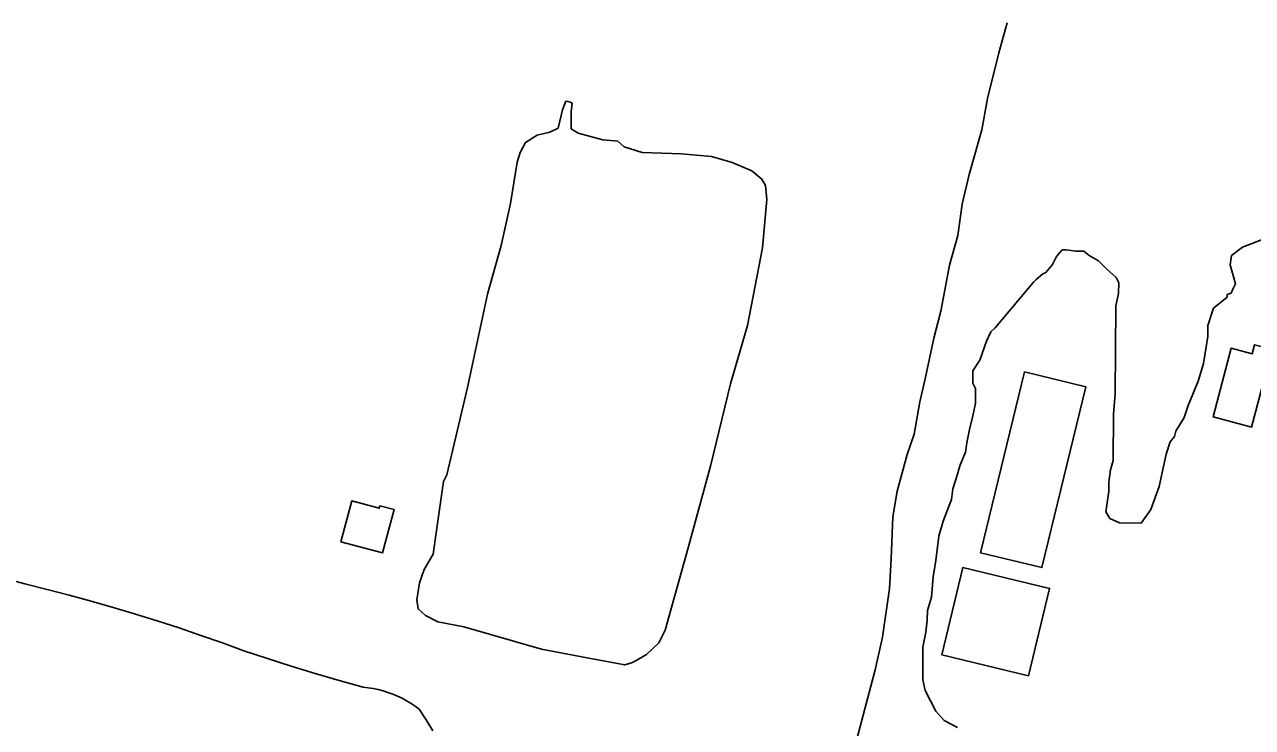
# Model space of a CAD drawing. Extents: x 3297753 to 3335611, y 652252 to 677623.
# Drawn here: x 3319667 to 3320668, y 673700 to 674273 of the extents above; entities that cross this region are included whole.
import ezdxf

# ---------------------------------------------------------------- set-up
doc = ezdxf.new("R2010")
doc.units = 0
for name, color, linetype in [('V-BLDG-OTLN', 7, 'Continuous'), ('V-ROAD-CNTR', 7, 'Continuous'), ('V-SITE-VEGE', 7, 'Continuous'), ('V-TOPO-SHOR', 7, 'Continuous')]:
    doc.layers.add(name, color=color, linetype=linetype)

msp = doc.modelspace()

# ---------------------------------------------------------------- linework, layer by layer
at = {"layer": 'V-BLDG-OTLN'}
for points in [[(3320683.6, 674008.3), (3320666.9, 673944.9), (3320635.4, 673953.2), (3320650.2, 674009.2), (3320667.4, 674004.7), (3320669.3, 674012)], [(3320446, 673842.3), (3320481.8, 673989.8), (3320531.8, 673977.6), (3320496, 673830.2)], [(3319924.4, 673851.4), (3319933.4, 673884.7), (3319955.8, 673878.7), (3319956.3, 673880.6), (3319968, 673877.5), (3319958.5, 673842.3)], [(3320414.3, 673759.1), (3320431.4, 673830.3), (3320502.2, 673813.3), (3320485.1, 673742.1)]]:
    msp.add_lwpolyline(points, close=True, dxfattribs=at)
at = {"layer": 'V-ROAD-CNTR'}
msp.add_lwpolyline([(3319999.4, 673697.1), (3319994, 673706), (3319988.4, 673714.7), (3319985.1, 673717.2), (3319981.7, 673719.5), (3319978.1, 673721.7), (3319974.4, 673723.7), (3319970.7, 673725.5), (3319966.9, 673727.1), (3319962.9, 673728.5), (3319959, 673729.8), (3319954.9, 673730.8), (3319950.9, 673731.7), (3319946.8, 673732.3), (3319942.6, 673732.8), (3319923.1, 673738.3), (3319903.6, 673744), (3319884.1, 673749.9), (3319864.8, 673756), (3319845.5, 673762.3), (3319827.9, 673768.8), (3319810.3, 673775), (3319792.6, 673781), (3319774.8, 673786.8), (3319757, 673792.3), (3319739, 673797.7), (3319721.1, 673802.8), (3319703, 673807.8), (3319685, 673812.5), (3319666.8, 673816.9), (3319626.4, 673827.9)], dxfattribs=at)
at = {"layer": 'V-SITE-VEGE'}
for p, q in [((3320460.8, 674250.2), (3320467.6, 674274.5)), ((3320451.6, 674212.7), (3320460.8, 674250.2)), ((3320446.9, 674187.3), (3320451.6, 674212.7)), ((3320436.7, 674150.9), (3320446.9, 674187.3)), ((3320430.9, 674126.7), (3320436.7, 674150.9)), ((3320427.4, 674101.2), (3320430.9, 674126.7)), ((3320420.5, 674077), (3320427.4, 674101.2)), ((3320678.4, 674099), (3320659.5, 674091.5)), ((3320512.4, 674089.4), (3320507.9, 674084)), ((3320515.7, 674089.4), (3320512.4, 674089.4)), ((3320523.5, 674088.2), (3320515.7, 674089.4)), ((3320530.1, 674088.2), (3320523.5, 674088.2)), ((3320534.5, 674084.8), (3320530.1, 674088.2)), ((3320659.5, 674091.5), (3320650.6, 674084.9)), ((3320507.9, 674084), (3320504.6, 674077.4)), ((3320542.2, 674080.3), (3320534.5, 674084.8)), ((3320548.8, 674073.6), (3320542.2, 674080.3)), ((3320650.6, 674084.9), (3320649.4, 674077.2)), ((3320413.6, 674039.5), (3320420.5, 674077)), ((3320496.8, 674069.7), (3320491.2, 674065.3)), ((3320499, 674070.8), (3320496.8, 674069.7)), ((3320504.6, 674077.4), (3320499, 674070.8)), ((3320556.4, 674066.9), (3320548.8, 674073.6)), ((3320649.4, 674077.2), (3320653.7, 674061.7)), ((3320489, 674063.1), (3320457.7, 674025.8)), ((3320491.2, 674065.3), (3320489, 674063.1)), ((3320558.6, 674062.5), (3320556.4, 674066.9)), ((3320558.5, 674053.7), (3320558.6, 674062.5)), ((3320653.7, 674061.7), (3320651.5, 674057.3)), ((3320556.2, 674043.7), (3320558.5, 674053.7)), ((3320647, 674050.7), (3320635.8, 674041.9)), ((3320650.3, 674054), (3320647, 674052.9)), ((3320647, 674052.9), (3320647, 674050.7)), ((3320651.5, 674057.3), (3320650.3, 674054)), ((3320407.8, 674017.4), (3320413.6, 674039.5)), ((3320555.6, 673971.9), (3320556.2, 674043.7)), ((3320634.7, 674038.6), (3320631.3, 674027.6)), ((3320635.8, 674041.9), (3320634.7, 674038.6)), ((3320454.3, 674022.5), (3320450.9, 674014.8)), ((3320457.7, 674025.8), (3320454.3, 674022.5)), ((3320631.2, 674018.7), (3320627.7, 673996.7)), ((3320631.3, 674027.6), (3320631.2, 674018.7)), ((3320400.9, 673984.3), (3320407.8, 674017.4)), ((3320450.9, 674014.8), (3320445.3, 673999.4)), ((3320445.3, 673999.4), (3320439.7, 673990.6)), ((3320439.7, 673990.6), (3320439.6, 673980.6)), ((3320627.7, 673996.7), (3320623.2, 673982.3)), ((3320396.3, 673965.5), (3320400.9, 673984.3)), ((3320439.6, 673980.6), (3320441.8, 673976.2)), ((3320623.2, 673982.3), (3320615.2, 673962.5)), ((3320441.8, 673976.2), (3320441.7, 673964)), ((3320554.4, 673955.3), (3320555.6, 673971.9)), ((3320391.7, 673939), (3320396.3, 673965.5)), ((3320441.7, 673964), (3320439.3, 673953)), ((3320615.2, 673962.5), (3320611.8, 673952.6)), ((3320439.3, 673953), (3320437, 673943)), ((3320554, 673917.7), (3320554.4, 673955.3)), ((3320611.8, 673952.6), (3320605.1, 673941.6)), ((3320386, 673922.5), (3320391.7, 673939)), ((3320437, 673943), (3320434.7, 673932)), ((3320605.1, 673941.6), (3320604, 673937.2)), ((3320434.7, 673932), (3320433.6, 673924.3)), ((3320600.6, 673932.8), (3320597.2, 673922.8)), ((3320604, 673937.2), (3320600.6, 673932.8)), ((3320378, 673892.7), (3320386, 673922.5)), ((3320433.6, 673924.3), (3320429, 673913.3)), ((3320551.8, 673910), (3320554, 673917.7)), ((3320597.2, 673922.8), (3320591.4, 673896.4)), ((3320429, 673913.3), (3320426.8, 673905.5)), ((3320550.6, 673900), (3320551.8, 673910)), ((3320426.8, 673905.5), (3320423.4, 673894.5)), ((3320550.5, 673892.3), (3320550.6, 673900)), ((3320374.5, 673871.7), (3320378, 673892.7)), ((3320423.4, 673894.5), (3320422.2, 673885.7)), ((3320548.1, 673875.7), (3320550.5, 673892.3)), ((3320591.4, 673896.4), (3320584.6, 673877.6)), ((3320422.2, 673885.7), (3320415.4, 673868.1)), ((3320584.6, 673877.6), (3320576.8, 673866.6)), ((3320373.1, 673837.5), (3320374.5, 673871.7)), ((3320415.4, 673868.1), (3320412, 673855.9)), ((3320551.4, 673870.2), (3320548.1, 673875.7)), ((3320559.1, 673866.8), (3320551.4, 673870.2)), ((3320576.8, 673866.6), (3320559.1, 673866.8)), ((3320412, 673855.9), (3320409.6, 673836)), ((3320371.8, 673813.2), (3320373.1, 673837.5)), ((3320409.6, 673836), (3320407.2, 673822.8)), ((3320407.2, 673822.8), (3320406, 673806.2)), ((3320365.9, 673773.4), (3320371.8, 673813.2)), ((3320406, 673806.2), (3320402.6, 673795.2)), ((3320402.5, 673787.5), (3320401.3, 673777.5)), ((3320402.6, 673795.2), (3320402.5, 673787.5)), ((3320401.3, 673777.5), (3320399, 673765.4)), ((3320360.1, 673746.9), (3320365.9, 673773.4)), ((3320399, 673765.4), (3320398.8, 673738.8)), ((3320337.3, 673660.9), (3320360.1, 673746.9)), ((3320398.8, 673738.8), (3320400.9, 673730)), ((3320400.9, 673730), (3320409.6, 673713.3)), ((3320409.6, 673713.3), (3320416.2, 673705.5)), ((3320416.2, 673705.5), (3320427.2, 673699.9))]:
    msp.add_line(p, q, dxfattribs=at)
at = {"layer": 'V-TOPO-SHOR'}
msp.add_lwpolyline([(3320010.9, 673906), (3320027.7, 673977.1), (3320040, 674034.1), (3320044.1, 674053.3), (3320055.1, 674093), (3320062.8, 674127.1), (3320068.2, 674160.9), (3320070.7, 674168.8), (3320075.1, 674177), (3320084.6, 674182.8), (3320094.8, 674185.5), (3320101.5, 674188.6), (3320105.2, 674203.5), (3320108, 674210.6), (3320109.6, 674210.5), (3320111.6, 674209.7), (3320113.1, 674208.9), (3320112.3, 674202.2), (3320112.2, 674188.1), (3320118, 674184.5), (3320138.1, 674179.2), (3320150.2, 674177.9), (3320155.3, 674173.5), (3320170.2, 674168.7), (3320202.1, 674167.6), (3320226.5, 674165.4), (3320243.4, 674160.6), (3320259.4, 674153.7), (3320267.6, 674147), (3320270.7, 674141.8), (3320271.8, 674130.4), (3320268.3, 674091.1), (3320256, 674027.8), (3320242.2, 673980), (3320226.2, 673914), (3320207.5, 673846.5), (3320188.8, 673779.3), (3320183.6, 673768.8), (3320173.7, 673759.4), (3320167, 673755.5), (3320162.2, 673752.8), (3320155.9, 673750.9), (3320126.5, 673756.3), (3320088, 673763.7), (3320024.8, 673782), (3320003.6, 673786.1), (3319993.4, 673791.3), (3319987.5, 673796.5), (3319986.4, 673803.9), (3319988.5, 673817.7), (3319992.5, 673828.7), (3319999.7, 673841.2), (3320002.2, 673858.5), (3320008.1, 673900.6), (3320010.9, 673906)], dxfattribs=at)

doc.saveas('drawing.dxf')
